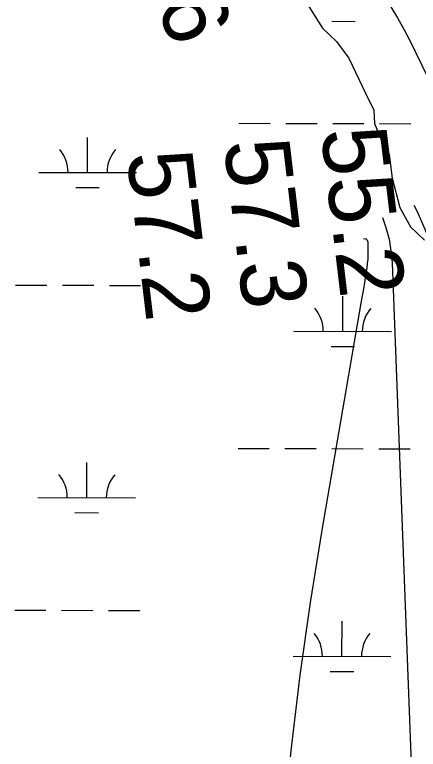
# Model space of a CAD drawing. Extents: x 3172297 to 3210190, y 958463 to 983887.
# Drawn here: x 3196740 to 3197153, y 977035 to 977787 of the extents above; entities that cross this region are included whole.
import ezdxf

# ---------------------------------------------------------------- set-up
doc = ezdxf.new("R2010")
doc.units = 0
for name, color, linetype in [('V-RIVR-EDGE', 7, 'Continuous'), ('V-RIVR-RANG', 7, 'Continuous'), ('V-TOPO-MINR', 7, 'Continuous'), ('V-WETL-SWMP', 7, 'Continuous')]:
    doc.layers.add(name, color=color, linetype=linetype)

msp = doc.modelspace()

# ---------------------------------------------------------------- linework, layer by layer
at = {"layer": 'V-RIVR-EDGE'}
msp.add_lwpolyline([(3197037.169900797, 977801.7512431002), (3197055.0090958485, 977772.7083541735), (3197069.4746524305, 977759.026101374), (3197081.9416730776, 977741.937169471), (3197099.195396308, 977706.0724864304), (3197107.681513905, 977688.7090964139), (3197108.216370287, 977675.0612902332), (3197117.261246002, 977653.7162941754), (3197123.2062383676, 977643.4667311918), (3197126.273784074, 977619.2934979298), (3197134.1596670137, 977589.1380137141), (3197145.19886071, 977569.4938967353), (3197159.3801172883, 977555.8123469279)], dxfattribs=at)
at = {"layer": 'V-TOPO-MINR'}
for points in [[(3197125.018058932, 977794.5546942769), (3197131.993230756, 977783.352950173), (3197138.422772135, 977771.8293617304), (3197144.488559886, 977760.0912103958), (3197181.2788734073, 977684.4974542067), (3197189.7047756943, 977665.9075513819), (3197197.435711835, 977647.0546323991), (3197204.124198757, 977627.8071891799), (3197210.117719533, 977608.2967298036), (3197215.365300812, 977589.3844620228), (3197217.9858069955, 977579.0862294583), (3197220.308415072, 977568.7278875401), (3197222.184175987, 977558.2793815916), (3197223.7620387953, 977547.7707662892), (3197249.0000961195, 977350.9751563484), (3197260.212129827, 977261.1179592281), (3197271.0147297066, 977171.2129837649), (3197281.203178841, 977081.2363407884), (3197290.9821941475, 976991.2119194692)], [(3197148.6562528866, 977591.643898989), (3197151.564772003, 977585.7987183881), (3197162.4292051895, 977560.8716163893), (3197171.361110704, 977535.1885989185), (3197179.004664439, 977509.0016378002), (3197185.177873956, 977482.3396845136), (3197190.6984468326, 977455.5555587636), (3197195.2400647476, 977428.5881743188), (3197199.1290460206, 977401.4986174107), (3197207.2421086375, 977336.6001444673), (3197214.541945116, 977276.9514572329), (3197221.6355358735, 977217.278794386), (3197228.419758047, 977157.5701681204), (3197234.9977344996, 977097.8375662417), (3197249.3574932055, 976964.2603845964)], [(3197116.5833044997, 977578.9570607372), (3197120.093817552, 977568.6372186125), (3197123.2457388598, 977556.7910344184), (3197125.169478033, 977544.684593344), (3197126.274429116, 977532.4046476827), (3197150.742617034, 976894.0486056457), (3197151.2067830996, 976880.2888983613), (3197151.586715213, 976866.5272524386), (3197151.840296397, 976852.7626985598), (3197152.0096436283, 976838.9962060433), (3197152.189486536, 976815.6721609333), (3197152.109179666, 976811.4654913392), (3197151.9789295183, 976809.3662936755), (3197151.803631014, 976807.2691645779), (3197147.5236668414, 976764.3893836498), (3197146.866596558, 976759.8158195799)], [(3197097.168295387, 977557.5602048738), (3197099.230074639, 977557.172744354), (3197099.7479291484, 977557.0179971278), (3197100.610954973, 977556.3961923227), (3197101.3328903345, 977554.7298722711), (3197101.4989947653, 977553.8985299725), (3197101.5290427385, 977553.4722684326), (3197101.654674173, 977545.3900983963), (3197101.611258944, 977540.9258424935), (3197101.418156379, 977536.4718670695), (3197101.0005228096, 977532.0333123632), (3197100.433201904, 977527.6050381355), (3197099.57320723, 977522.0164743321), (3197098.4432903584, 977514.8048844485), (3197097.2871496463, 977507.5975746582), (3197096.091673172, 977500.3966850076), (3197094.869972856, 977493.2000754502), (3197054.451660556, 977258.9869380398), (3197042.577913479, 977184.8635779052), (3197031.899101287, 977110.5830961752), (3197023.0126914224, 977036.0669320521), (3197015.3212164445, 976961.3936463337)]]:
    msp.add_lwpolyline(points, dxfattribs=at)
at = {"layer": 'V-WETL-SWMP'}
for p, q in [((3197064.6927899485, 977779.7533442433), (3197088.6927165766, 977779.6939992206)), ((3196969.5903356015, 977675.3481857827), (3197001.5902377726, 977675.2690590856)), ((3197017.590188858, 977675.2294957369), (3197049.590091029, 977675.1503690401)), ((3197065.5900421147, 977675.1108056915), (3197097.589944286, 977675.0316789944)), ((3197113.5898953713, 977674.9921156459), (3197145.5897975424, 977674.9129889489)), ((3196814.873337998, 977624.9886019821), (3196814.962355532, 977660.9884919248)), ((3196764.873490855, 977625.1122374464), (3196864.8731851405, 977624.8649665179)), ((3196802.8352183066, 977609.5873216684), (3196826.8351449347, 977609.5279766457)), ((3196741.180132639, 977509.7384715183), (3196773.1800348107, 977509.6593448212)), ((3196789.179985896, 977509.619781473), (3196821.1798880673, 977509.5406547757)), ((3196837.179839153, 977509.5010914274), (3196869.179741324, 977509.42196473)), ((3197075.9083010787, 977462.4806415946), (3197075.9973186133, 977498.4805315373)), ((3197025.9084539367, 977462.6042770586), (3197125.908148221, 977462.3570061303)), ((3197063.8701813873, 977447.0793612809), (3197087.8701080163, 977447.0200162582)), ((3196968.76772704, 977342.6742028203), (3197000.767629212, 977342.5950761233)), ((3197016.7675802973, 977342.5555127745), (3197048.767482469, 977342.4763860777)), ((3197064.7674335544, 977342.4368227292), (3197096.7673357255, 977342.357696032)), ((3197112.767286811, 977342.3181326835), (3197144.767188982, 977342.2390059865)), ((3196814.050729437, 977292.3146190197), (3196814.1397469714, 977328.3145089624)), ((3196764.050882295, 977292.438254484), (3196864.05057658, 977292.1909835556)), ((3196802.012609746, 977276.913338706), (3196826.0125363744, 977276.8539936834)), ((3196740.3575240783, 977177.0644885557), (3196772.35742625, 977176.9853618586)), ((3196788.3573773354, 977176.9457985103), (3196820.357279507, 977176.8666718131)), ((3196836.357230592, 977176.8271084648), (3196868.3571327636, 977176.7479817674)), ((3197075.0856925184, 977129.806658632), (3197075.1747100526, 977165.8065485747)), ((3197025.085845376, 977129.930294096), (3197125.0855396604, 977129.6830231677)), ((3197063.047572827, 977114.4053783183), (3197087.047499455, 977114.3460332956))]:
    msp.add_line(p, q, dxfattribs=at)
for centre, radius, start, end in [((3196759.631744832, 977625.6000034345), 35.24628790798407, 359.08650398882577, 40.63016232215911), ((3196870.1172792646, 977625.3268039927), 35.24628790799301, 139.08650098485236, 180.6301593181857), ((3197020.666707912, 977463.092043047), 35.24628790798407, 359.08650398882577, 40.63016232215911), ((3197131.152242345, 977462.8188436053), 35.24628790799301, 139.08650098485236, 180.6301593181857), ((3196758.809136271, 977292.9260204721), 35.24628790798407, 359.08650398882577, 40.63016232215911), ((3196869.294670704, 977292.6528210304), 35.24628790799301, 139.08650098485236, 180.6301593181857), ((3197019.8440993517, 977130.4180600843), 35.24628790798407, 359.08650398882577, 40.63016232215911), ((3197130.3296337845, 977130.1448606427), 35.24628790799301, 139.08650098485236, 180.6301593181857)]:
    msp.add_arc(centre, radius, start, end, dxfattribs=at)

# ---------------------------------------------------------------- texts
at = {"layer": 'V-RIVR-RANG'}
for s, height, rotation, p in [('38.6', 67, 289.9683257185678, (3196842.3480106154, 977914.6798605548)), ('55.2', 67.00000000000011, 276.78832571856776, (3197053.3622196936, 977668.1418938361)), ('57.3', 67.00000000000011, 276.78832571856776, (3196954.0932196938, 977656.0708938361)), ('57.2', 67.00000000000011, 276.78832571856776, (3196854.824219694, 977643.998893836))]:
    msp.add_text(s, height=height, rotation=rotation, dxfattribs=at).set_placement(p)

doc.saveas('drawing.dxf')
